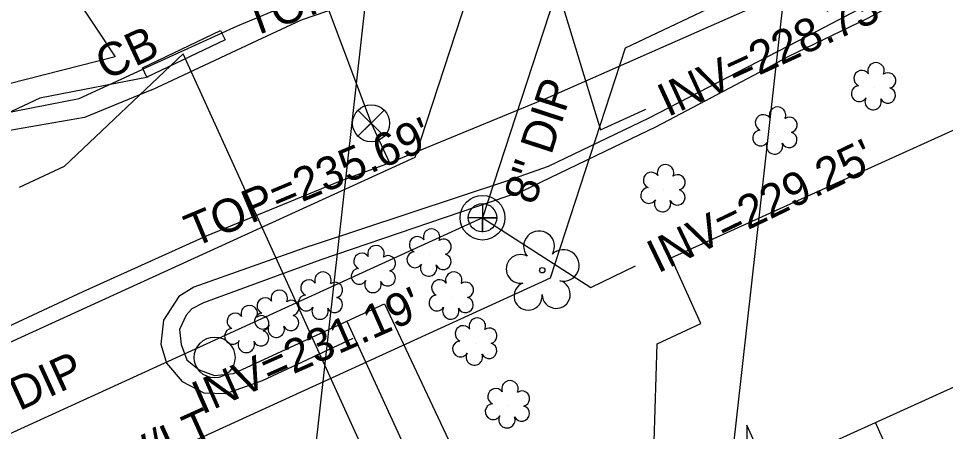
# Model space of a CAD drawing. Extents: x 2100323 to 2109811, y 740376 to 749755.
# Drawn here: x 2108068.9 to 2108180.6, y 745966.7 to 746016.4 of the extents above; entities that cross this region are included whole.
import ezdxf

# ---------------------------------------------------------------- set-up
doc = ezdxf.new("R2010")
doc.units = 0
for name, color, linetype in [('Exist Building', 7, 'Continuous'), ('Exist Other Culture Area Outline', 7, 'Continuous'), ('Exist Right of Way Easement Line', 7, 'Continuous'), ('Exist Roads Curbs', 7, 'Continuous'), ('Exist Roads EOP Other', 7, 'Continuous'), ('Exist Structure Minor Catch Basin', 7, 'Continuous'), ('Exist Structure Minor Catch Basin Text', 7, 'Continuous'), ('Exist Structure Minor Catch Basin Top Elevation', 7, 'Continuous'), ('Exist Structure Minor Pipes RCP 96 Inch', 7, 'Continuous'), ('Exist Structure Minor Pipes RCP 96 Inch Leader', 7, 'Continuous'), ('Exist Utilities Other Pole CELL', 7, 'Continuous'), ('Exist Utilities Power Pole Text', 7, 'Continuous'), ('Exist Utilities Sanitary Sewer Manhole CELL', 7, 'Continuous'), ('Exist Utilities Sanitary Sewer Manhole Text', 7, 'Continuous'), ('Exist Utilities Sanitary Sewer UG Line', 7, 'Continuous'), ('Exist Utilities Sanitary Sewer UG Line Invert Elevation', 7, 'Continuous'), ('Exist Utilities Sanitary Sewer UG Line Text', 7, 'Continuous'), ('Exist Utilities Water UG Line SUE LOS B', 7, 'Continuous'), ('Exist Utilities Water Valve CELL', 7, 'Continuous'), ('Exist Vegetation Shrub CELL', 7, 'Continuous'), ('Exist Vegetation Tree CELL', 7, 'Continuous'), ('Exist Vegetation Woods Line', 7, 'Continuous')]:
    doc.layers.add(name, color=color, linetype=linetype)

msp = doc.modelspace()

# ---------------------------------------------------------------- linework, layer by layer
at = {"layer": 'Exist Building'}
msp.add_lwpolyline([(2108147.53, 745987.6), (2108232.63, 746026.15), (2108223.69, 746045.89), (2108278.78, 746070.85), (2108302.4, 746018.71), (2108291.82, 746013.92), (2108290.64, 746016.54), (2108277.12, 746010.41), (2108292.92, 745975.53), (2108251.89, 745956.94), (2108261.89, 745934.88), (2108243.1, 745926.37), (2108233.06, 745948.52), (2108224.11, 745944.47), (2108216.02, 745962.33), (2108185.48, 745973.79), (2108159.19, 745961.88), (2108156.66, 745967.47), (2108156.48, 745945.04), (2108144.9, 745945.77), (2108145.85, 745977.25), (2108151.11, 745979.7)], close=True, dxfattribs=at)
at = {"layer": 'Exist Other Culture Area Outline'}
for points in [[(2108108.47, 745979.98), (2108113.02, 745982.08), (2108133.2, 745939.13), (2108133.95, 745937.59)], [(2108159.04, 745961.74), (2108166.57, 745944.72), (2108179.96, 745950.43), (2108172.16, 745967.76)]]:
    msp.add_lwpolyline(points, dxfattribs=at)
at = {"layer": 'Exist Right of Way Easement Line'}
for p, q in [((2108131.27, 745752.53), (2108173.19, 746126.91)), ((2108078.54, 745730.93), (2108120.18, 746102.81)), ((2108304.17, 746089.92), (2108142.01, 746012.87)), ((2108125.67, 746027.25), (2108116.66, 745999.71)), ((2108142.01, 746012.87), (2108132.95, 745985.16)), ((2108116.66, 745999.71), (2107974.09, 745934.55)), ((2108132.95, 745985.16), (2107982.4, 745916.36))]:
    msp.add_line(p, q, dxfattribs=at)
at = {"layer": 'Exist Roads Curbs'}
for points in [[(2108488.05, 746206.53), (2108456.11, 746192.12), (2108434.02, 746182.25), (2108403.97, 746169.1), (2108375.29, 746156.27), (2108321.53, 746131.09), (2108291.38, 746118.2), (2108273.41, 746109.89), (2108255.71, 746101.65), (2108248.96, 746098.39), (2108239.28, 746093.42), (2108231.47, 746089.27), (2108222.89, 746084.46), (2108211.26, 746077.16), (2108184.52, 746059.57), (2108169.93, 746050.37), (2108159.46, 746044.16), (2108144.67, 746036.11), (2108131.59, 746029.77), (2108116.68, 746023.5), (2108102.39, 746018.49), (2108095.25, 746015.52), (2108083.8, 746010.32)], [(2108240.53, 746053.82), (2108238.39, 746058.61), (2108237.24, 746058.04), (2108227.44, 746052.03), (2108213.7, 746042.99), (2108199.96, 746033.65), (2108184.55, 746023.7), (2108171.2, 746016.45), (2108161.58, 746011.82), (2108158.92, 746010.34), (2108145.72, 746003.41), (2108139.53, 746000.42), (2108129.62, 745995.66), (2108105.34, 745987.39)], [(2107901.09, 745940.64), (2107949.58, 745962.51), (2107979.13, 745976.03), (2107997.62, 745984.37), (2108020.88, 745993.1), (2108035.83, 745998.08), (2108049.27, 746002.05), (2108064.89, 746004.6), (2108076.2, 746006.79), (2108083.8, 746010.32)], [(2108105.34, 745987.39), (2108091.21, 745982.18), (2108089.81, 745981.48), (2108089.1, 745980.71), (2108088.32, 745978.97), (2108088.5, 745977.19), (2108089.2, 745975.33), (2108090.68, 745974.12), (2108092.51, 745973.43), (2108094.8, 745973.67), (2108108.47, 745979.98)], [(2108108.47, 745979.98), (2108147.77, 745894.41)]]:
    msp.add_lwpolyline(points, dxfattribs=at)
at = {"layer": 'Exist Roads EOP Other'}
for points in [[(2108084.96, 746007.86), (2108097.08, 746013.52), (2108103, 746016.27), (2108118.4, 746021.59), (2108138.52, 746030.5), (2108150.17, 746036.7), (2108170.38, 746048.67), (2108190.12, 746061), (2108216.26, 746077.76), (2108231.25, 746086.58), (2108252.21, 746098.14), (2108282.21, 746111.9), (2108311.51, 746124.71), (2108322.17, 746129.53), (2108332.66, 746134.37), (2108433.95, 746179.77), (2108471.5, 746197.1), (2108550.66, 746232.87)], [(2108104.09, 745989.04), (2108127.87, 745996.91), (2108132.75, 745998.64), (2108144.89, 746004.48), (2108165.17, 746014.97), (2108175.14, 746020.21), (2108182.93, 746024.69), (2108195.43, 746033.19), (2108233.27, 746057.91), (2108242.1, 746063.26), (2108255.73, 746070.17), (2108264.92, 746074.54), (2108289.64, 746085.23)], [(2108084.96, 746007.86), (2108076.86, 746004.53), (2108050.97, 746000), (2108030.48, 745994.45), (2107997.54, 745981.69), (2107973.46, 745970.97), (2107928.35, 745950.66)], [(2108104.09, 745989.04), (2108090.03, 745984.08), (2108088.24, 745982.94), (2108086.39, 745980.12), (2108086.07, 745977.2), (2108086.75, 745974.91), (2108088.64, 745972.7), (2108091.24, 745971.36), (2108093.9, 745971.25), (2108098.32, 745972.82), (2108109.22, 745977.93)]]:
    msp.add_lwpolyline(points, dxfattribs=at)
at = {"layer": 'Exist Structure Minor Catch Basin'}
msp.add_lwpolyline([(2108084.37, 746009.38), (2108083.83, 746010.51), (2108093.25, 746015), (2108093.79, 746013.87)], close=True, dxfattribs=at)
at = {"layer": 'Exist Structure Minor Catch Basin Top Elevation'}
msp.add_lwpolyline([(2108084.52, 746009.36), (2108071.5, 746006.83), (2108066.06, 746004.3)], dxfattribs=at)
at = {"layer": 'Exist Structure Minor Pipes RCP 96 Inch'}
msp.add_lwpolyline([(2108271.35, 745848.24), (2108145.17, 745888.2), (2108088.74, 746012.2)], dxfattribs=at)
at = {"layer": 'Exist Structure Minor Pipes RCP 96 Inch Leader'}
msp.add_lwpolyline([(2108088.74, 746012.2), (2108074.42, 745998.62), (2108068.98, 745996.09)], dxfattribs=at)
at = {"layer": 'Exist Utilities Other Pole CELL'}
msp.add_circle((2108092.54, 745975.61), 2.46, dxfattribs=at)
at = {"layer": 'Exist Utilities Sanitary Sewer Manhole CELL'}
msp.add_lwpolyline([(2108124.81, 745994.15), (2108124.81, 745990.72), (2108124.81, 745992.44), (2108126.52, 745992.44), (2108123.09, 745992.44)], dxfattribs=at)
for radius in [2.69, 1.71]:
    msp.add_circle((2108124.81, 745992.44), radius, dxfattribs=at)
at = {"layer": 'Exist Utilities Sanitary Sewer UG Line'}
for p, q in [((2108133.83, 746020.05), (2108124.81, 745992.44)), ((2108124.8, 745992.43), (2107978.24, 745925.46))]:
    msp.add_line(p, q, dxfattribs=at)
at = {"layer": 'Exist Utilities Sanitary Sewer UG Line Invert Elevation'}
for points in [[(2108133.83, 746020.05), (2108139.03, 746003.03), (2108144.48, 746005.53)], [(2108124.81, 745992.44), (2108137.85, 745984.03), (2108143.25, 745986.63)]]:
    msp.add_lwpolyline(points, dxfattribs=at)
at = {"layer": 'Exist Utilities Water UG Line SUE LOS B'}
for points in [[(2107973.85, 745934.6), (2107974.55, 745934.98), (2107996.44, 745945.3), (2108017.45, 745955.25), (2108031.91, 745963.2), (2108038.01, 745966.13), (2108058.66, 745975.18), (2108076.72, 745983.55), (2108091.56, 745990.26), (2108107.69, 745996.87), (2108113.61, 745999.06), (2108132.7, 746006.93), (2108156.77, 746017.51), (2108184.09, 746028.51), (2108214.87, 746047.02), (2108238.97, 746063.18), (2108257.4, 746072.19), (2108261.51, 746076.55), (2108270.68, 746085.47), (2108278.62, 746093.62), (2108289, 746103.41), (2108317.44, 746116.44)], [(2108104.34, 746022.67), (2108111.39, 746003.82), (2108113.61, 745999.06)]]:
    msp.add_lwpolyline(points, dxfattribs=at)
at = {"layer": 'Exist Utilities Water Valve CELL'}
msp.add_lwpolyline([(2108112.96, 746005.4), (2108109.81, 746002.25), (2108111.39, 746003.82), (2108112.96, 746002.25), (2108109.81, 746005.4)], dxfattribs=at)
msp.add_circle((2108111.39, 746003.82), 2.23, dxfattribs=at)
at = {"layer": 'Exist Vegetation Shrub CELL'}
for p, q in [((2108172, 746008.11), (2108172, 746008.11)), ((2108160.12, 746002.76), (2108160.12, 746002.76)), ((2108146.63, 745995.83), (2108146.63, 745995.83)), ((2108118.45, 745988.07), (2108118.45, 745988.07)), ((2108111.75, 745986.08), (2108111.75, 745986.08)), ((2108105.36, 745982.88), (2108105.36, 745982.88)), ((2108121.12, 745982.88), (2108121.12, 745982.88)), ((2108100.1, 745980.7), (2108100.1, 745980.7)), ((2108096.49, 745978.85), (2108096.49, 745978.85)), ((2108123.96, 745977.35), (2108123.96, 745977.35)), ((2108127.89, 745969.79), (2108127.89, 745969.79))]:
    msp.add_line(p, q, dxfattribs=at)
for centre, radius, start, end in [((2108172.22, 746010.15), 0.99, 334.8391, 200.4717), ((2108170.51, 746009.23), 0.968, 35.8908, 245.4216), ((2108173.67, 746008.97), 0.929, 284.4567, 126.0861), ((2108170.2, 746007.4), 0.955, 95.1099, 327.9534), ((2108173.63, 746007.18), 0.937, 204.9913, 73.4601), ((2108171.87, 746006.42), 0.984, 151.2797, 21.387), ((2108160.35, 746004.8), 0.99, 334.8391, 200.4717), ((2108158.64, 746003.89), 0.968, 35.8908, 245.4216), ((2108161.8, 746003.63), 0.929, 284.4567, 126.0861), ((2108158.32, 746002.06), 0.955, 95.1099, 327.9534), ((2108161.76, 746001.83), 0.937, 204.9913, 73.4601), ((2108159.99, 746001.08), 0.984, 151.2797, 21.387), ((2108146.86, 745997.87), 0.99, 334.8391, 200.4717), ((2108145.15, 745996.95), 0.968, 35.8908, 245.4216), ((2108148.3, 745996.7), 0.929, 284.4567, 126.0861), ((2108144.83, 745995.12), 0.955, 95.1099, 327.9534), ((2108148.27, 745994.9), 0.937, 204.9913, 73.4601), ((2108146.5, 745994.14), 0.984, 151.2797, 21.387), ((2108118.68, 745990.11), 0.99, 334.8391, 200.4717), ((2108116.97, 745989.2), 0.968, 35.8908, 245.4216), ((2108120.12, 745988.94), 0.929, 284.4567, 126.0861), ((2108111.98, 745988.12), 0.99, 334.8391, 200.4717), ((2108110.27, 745987.21), 0.968, 35.8908, 245.4216), ((2108113.42, 745986.95), 0.929, 284.4567, 126.0861), ((2108116.65, 745987.37), 0.955, 95.1099, 327.9534), ((2108120.09, 745987.14), 0.937, 204.9913, 73.4601), ((2108109.95, 745985.38), 0.955, 95.1099, 327.9534), ((2108118.32, 745986.39), 0.984, 151.2797, 21.387), ((2108105.59, 745984.92), 0.99, 334.8391, 200.4717), ((2108113.39, 745985.15), 0.937, 204.9913, 73.4601), ((2108121.35, 745984.92), 0.99, 334.8391, 200.4717), ((2108103.88, 745984), 0.968, 35.8908, 245.4216), ((2108107.04, 745983.74), 0.929, 284.4567, 126.0861), ((2108111.62, 745984.4), 0.984, 151.2797, 21.387), ((2108119.64, 745984.01), 0.968, 35.8908, 245.4216), ((2108122.79, 745983.75), 0.929, 284.4567, 126.0861), ((2108100.33, 745982.74), 0.99, 334.8391, 200.4717), ((2108103.56, 745982.17), 0.955, 95.1099, 327.9534), ((2108119.32, 745982.18), 0.955, 95.1099, 327.9534), ((2108096.72, 745980.89), 0.99, 334.8391, 200.4717), ((2108098.62, 745981.82), 0.968, 35.8908, 245.4216), ((2108101.77, 745981.57), 0.929, 284.4567, 126.0861), ((2108107, 745981.95), 0.937, 204.9913, 73.4601), ((2108122.76, 745981.95), 0.937, 204.9913, 73.4601), ((2108095.01, 745979.98), 0.968, 35.8908, 245.4216), ((2108098.3, 745979.99), 0.955, 95.1099, 327.9534), ((2108105.24, 745981.19), 0.984, 151.2797, 21.387), ((2108120.99, 745981.2), 0.984, 151.2797, 21.387), ((2108098.16, 745979.72), 0.929, 284.4567, 126.0861), ((2108101.74, 745979.77), 0.937, 204.9913, 73.4601), ((2108124.19, 745979.39), 0.99, 334.8391, 200.4717), ((2108094.69, 745978.15), 0.955, 95.1099, 327.9534), ((2108098.13, 745977.92), 0.937, 204.9913, 73.4601), ((2108099.97, 745979.01), 0.984, 151.2797, 21.387), ((2108122.48, 745978.47), 0.968, 35.8908, 245.4216), ((2108125.63, 745978.22), 0.929, 284.4567, 126.0861), ((2108096.36, 745977.17), 0.984, 151.2797, 21.387), ((2108122.16, 745976.64), 0.955, 95.1099, 327.9534), ((2108125.6, 745976.42), 0.937, 204.9913, 73.4601), ((2108123.83, 745975.66), 0.984, 151.2797, 21.387), ((2108126.41, 745970.91), 0.968, 35.8908, 245.4216), ((2108128.12, 745971.83), 0.99, 334.8391, 200.4717), ((2108129.56, 745970.65), 0.929, 284.4567, 126.0861), ((2108126.09, 745969.08), 0.955, 95.1099, 327.9534), ((2108129.53, 745968.86), 0.937, 204.9913, 73.4601), ((2108127.76, 745968.1), 0.984, 151.2797, 21.387)]:
    msp.add_arc(centre, radius, start, end, dxfattribs=at)
at = {"layer": 'Exist Vegetation Tree CELL'}
msp.add_line((2108132.01, 745986.12), (2108132.01, 745986.12), dxfattribs=at)
msp.add_circle((2108132.01, 745986.12), 0.326, dxfattribs=at)
for centre, radius, start, end in [((2108131.62, 745988.99), 1.86, 330.1651, 219.7134), ((2108134.55, 745986.7), 1.9, 257.1011, 134.1999), ((2108129.4, 745986.27), 1.73, 62.6636, 279.3457), ((2108130.3, 745983), 1.69, 111.5671, 6.231), ((2108133.68, 745983.22), 1.7, 181.2822, 74.56)]:
    msp.add_arc(centre, radius, start, end, dxfattribs=at)
at = {"layer": 'Exist Vegetation Woods Line'}
for points in [[(2108080.56, 746011.84), (2108065.55, 746008.02), (2108047.47, 746005.33), (2108035.16, 746003.72), (2108022.8, 746008.73), (2108017.14, 746018.1), (2108012.47, 746028.68), (2108018.46, 746035.78), (2108038.97, 746045.59), (2108047.64, 746050.02), (2108058.37, 746056.38)], [(2108058.37, 746056.38), (2108062.81, 746053.24), (2108066.4, 746044.27), (2108072.35, 746032.4), (2108072.89, 746023.44), (2108080.56, 746011.84)]]:
    msp.add_lwpolyline(points, dxfattribs=at)

# ---------------------------------------------------------------- texts
at = {"layer": 'Exist Structure Minor Catch Basin Text'}
msp.add_text('CB', height=4, rotation=25, dxfattribs=at).set_placement((2108079.42, 746008.96))
at = {"layer": 'Exist Utilities Power Pole Text'}
msp.add_text('W/LT', height=4, rotation=24.3944, dxfattribs=at).set_placement((2108081.22, 745960.76))
at = {"layer": 'Exist Utilities Sanitary Sewer Manhole Text'}
for s, rotation, p in [("TOP=235.03'", 20.0629, (2108096.97, 746014.15)), ("TOP=235.69'", 22.756, (2108090.03, 745988.83))]:
    msp.add_text(s, height=4, rotation=rotation, dxfattribs=at).set_placement(p)
at = {"layer": 'Exist Utilities Sanitary Sewer UG Line Invert Elevation'}
for s, rotation, p in [("INV=228.73'", 24.5809, (2108147.13, 746004.54)), ("INV=229.25'", 25.7449, (2108145.92, 745985.7)), ("INV=231.19'", 23.8522, (2108090.99, 745968.7))]:
    msp.add_text(s, height=4, rotation=rotation, dxfattribs=at).set_placement(p)
at = {"layer": 'Exist Utilities Sanitary Sewer UG Line Text'}
for rotation, p in [(71.8931, (2108131.1, 745993.86)), (24.5596, (2108063.22, 745966.49))]:
    msp.add_text('8" DIP', height=4, rotation=rotation, dxfattribs=at).set_placement(p)

doc.saveas('drawing.dxf')
